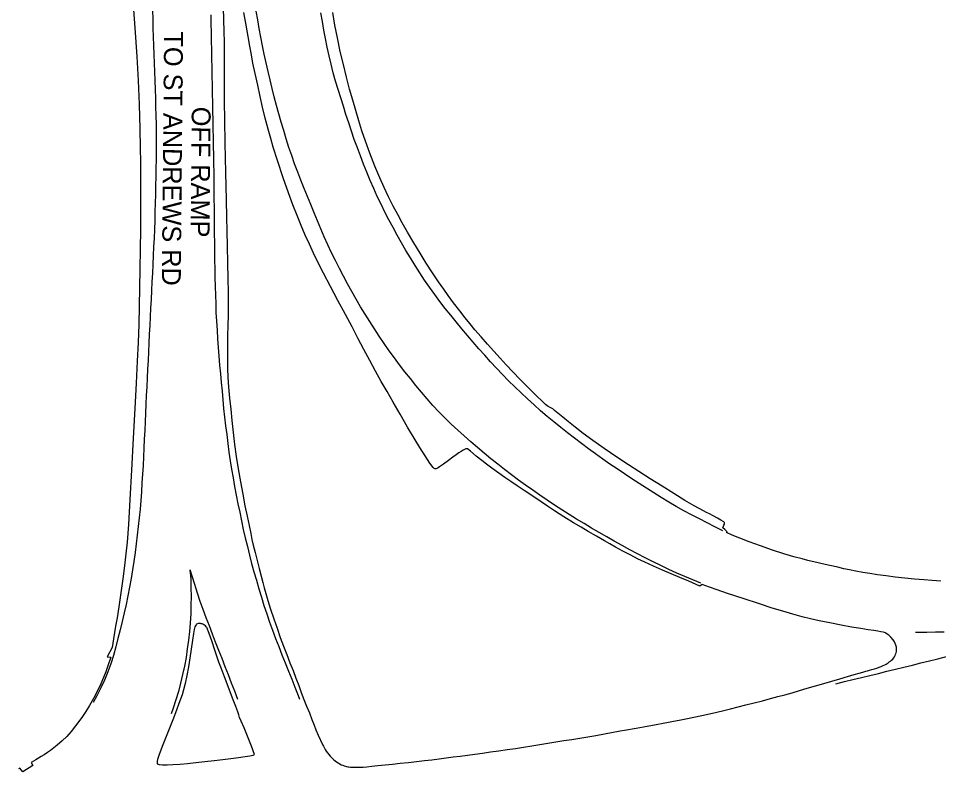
# Model space of a CAD drawing. Extents: x 1948091 to 1975253, y 787267 to 823306.
# Drawn here: x 1963660.8 to 1963923.8, y 804443.2 to 804657.4 of the extents above; entities that cross this region are included whole.
import ezdxf

# ---------------------------------------------------------------- set-up
doc = ezdxf.new("R2010")
doc.units = 0
for name, color, linetype in [('RD_EX_Conc', 7, 'Continuous'), ('RD_EX_Pavement_Markings', 7, 'Continuous'), ('RD_EX_Road', 7, 'Continuous'), ('RD_TX_RoadID', 7, 'Continuous')]:
    doc.layers.add(name, color=color, linetype=linetype)

msp = doc.modelspace()

# ---------------------------------------------------------------- linework, layer by layer
at = {"layer": 'RD_EX_Conc'}
msp.add_lwpolyline([(1963728.27, 804447.25), (1963727.45, 804449.62), (1963726.31, 804452.43), (1963725.29, 804454.8), (1963724.45, 804456.76), (1963724.02, 804457.81), (1963723.9, 804458.15), (1963723.79, 804458.58), (1963723.5, 804459.43), (1963722.95, 804460.9), (1963722.01, 804463.35), (1963720.76, 804466.62), (1963719.67, 804469.45), (1963718.82, 804471.67), (1963718.13, 804473.59), (1963717.54, 804475.33), (1963716.88, 804477.27), (1963716.17, 804479.37), (1963715.59, 804481.04), (1963715.17, 804482.21), (1963714.86, 804483.01), (1963714.75, 804483.28), (1963714.63, 804483.5), (1963714.47, 804483.71), (1963714.27, 804483.92), (1963714.02, 804484.11), (1963713.77, 804484.28), (1963713.52, 804484.42), (1963713.29, 804484.52), (1963713.07, 804484.58), (1963712.86, 804484.62), (1963712.64, 804484.64), (1963712.42, 804484.64), (1963712.19, 804484.61), (1963711.96, 804484.55), (1963711.75, 804484.43), (1963711.57, 804484.24), (1963711.4, 804484), (1963711.24, 804483.69), (1963711.12, 804483.32), (1963711.01, 804482.9), (1963710.84, 804481.8), (1963710.58, 804479.92), (1963710.23, 804477.31), (1963709.85, 804474.7), (1963709.46, 804472.22), (1963708.99, 804469.8), (1963708.48, 804467.5), (1963708, 804465.65), (1963707.57, 804464.24), (1963707.15, 804463), (1963706.71, 804461.78), (1963706, 804459.87), (1963704.98, 804457.16), (1963703.65, 804453.77), (1963702.1, 804449.96), (1963701.03, 804447.27), (1963700.54, 804445.83), (1963700.44, 804445.32), (1963700.43, 804444.9), (1963700.52, 804444.58), (1963701.06, 804444.4), (1963701.99, 804444.31), (1963703.3, 804444.3), (1963704.99, 804444.37), (1963706.97, 804444.51), (1963709.15, 804444.69), (1963711.54, 804444.93), (1963714.13, 804445.21), (1963716.75, 804445.51), (1963719.23, 804445.81), (1963721.56, 804446.1), (1963723.75, 804446.37), (1963725.62, 804446.63), (1963726.99, 804446.87), (1963727.88, 804447.07)], close=True, dxfattribs=at)
at = {"layer": 'RD_EX_Pavement_Markings'}
for points in [[(1963699.17, 804659.64), (1963699.23, 804657.14), (1963699.28, 804654.64), (1963699.34, 804652.14), (1963699.43, 804649.64), (1963699.52, 804647.14), (1963699.61, 804644.65), (1963699.7, 804642.15), (1963699.78, 804639.65), (1963699.87, 804637.15), (1963699.95, 804634.65), (1963700.03, 804632.15), (1963700.08, 804629.65), (1963700.14, 804627.15), (1963700.19, 804624.66), (1963700.19, 804622.16), (1963700.16, 804619.66), (1963700.14, 804617.16), (1963700.1, 804614.66), (1963700.05, 804612.16), (1963700, 804609.66), (1963699.95, 804607.16), (1963699.9, 804604.66), (1963699.84, 804602.16), (1963699.79, 804599.66), (1963699.69, 804597.16), (1963699.58, 804594.66), (1963699.47, 804592.17), (1963699.36, 804589.67), (1963699.24, 804587.17), (1963699.11, 804584.68), (1963698.98, 804582.18), (1963698.86, 804579.68), (1963698.73, 804577.18), (1963698.61, 804574.69), (1963698.48, 804572.19), (1963698.36, 804569.69), (1963698.23, 804567.2), (1963698.11, 804564.7), (1963697.99, 804562.2), (1963697.87, 804559.71), (1963697.74, 804557.21), (1963697.62, 804554.71), (1963697.5, 804552.22), (1963697.37, 804549.72), (1963697.25, 804547.22), (1963697.13, 804544.73), (1963697.02, 804542.23), (1963696.91, 804539.73), (1963696.79, 804537.24), (1963696.68, 804534.74), (1963696.57, 804532.24), (1963696.43, 804529.75), (1963696.27, 804527.25), (1963696.12, 804524.76), (1963695.95, 804522.26), (1963695.77, 804519.77), (1963695.58, 804517.28), (1963695.32, 804514.79), (1963695.06, 804512.3), (1963694.79, 804509.82), (1963694.48, 804507.34), (1963694.17, 804504.86), (1963693.8, 804502.38), (1963693.42, 804499.91), (1963693.02, 804497.45), (1963692.6, 804494.98), (1963692.12, 804492.53), (1963691.6, 804490.08), (1963691.05, 804487.64), (1963690.46, 804485.21), (1963689.86, 804482.79), (1963689.26, 804480.36), (1963688.64, 804477.94), (1963687.99, 804475.53), (1963687.23, 804473.14), (1963686.36, 804470.8), (1963685.4, 804468.49), (1963684.35, 804466.22), (1963683.19, 804464.01), (1963682.15, 804462.09)], [(1963715.77, 804658.39), (1963715.82, 804655.89), (1963715.88, 804653.39), (1963715.93, 804650.89), (1963715.98, 804648.39), (1963716.04, 804645.89), (1963716.09, 804643.39), (1963716.14, 804640.89), (1963716.18, 804638.39), (1963716.23, 804635.89), (1963716.27, 804633.39), (1963716.32, 804630.89), (1963716.36, 804628.39), (1963716.41, 804625.89), (1963716.45, 804623.4), (1963716.5, 804620.9), (1963716.54, 804618.4), (1963716.59, 804615.9), (1963716.63, 804613.4), (1963716.66, 804610.9), (1963716.68, 804608.4), (1963716.7, 804605.9), (1963716.72, 804603.4), (1963716.74, 804600.9), (1963716.77, 804598.4), (1963716.79, 804595.9), (1963716.81, 804593.4), (1963716.84, 804590.9), (1963716.86, 804588.4), (1963716.91, 804585.9), (1963716.98, 804583.4), (1963717.06, 804580.9), (1963717.13, 804578.4), (1963717.21, 804575.9), (1963717.28, 804573.4), (1963717.42, 804570.91), (1963717.58, 804568.41), (1963717.74, 804565.92), (1963717.9, 804563.42), (1963718.07, 804560.93), (1963718.29, 804558.44), (1963718.53, 804555.95), (1963718.76, 804553.46), (1963719, 804550.98), (1963719.23, 804548.49), (1963719.47, 804546), (1963719.73, 804543.51), (1963720.04, 804541.03), (1963720.35, 804538.55), (1963720.65, 804536.07), (1963720.96, 804533.59), (1963721.36, 804531.12), (1963721.76, 804528.66), (1963722.16, 804526.19), (1963722.58, 804523.72), (1963723.08, 804521.28), (1963723.57, 804518.83), (1963724.07, 804516.38), (1963724.56, 804513.93), (1963725.06, 804511.48), (1963725.65, 804509.05), (1963726.25, 804506.62), (1963726.85, 804504.19), (1963727.45, 804501.77), (1963728.1, 804499.35), (1963728.82, 804496.96), (1963729.54, 804494.57), (1963730.26, 804492.17), (1963730.98, 804489.78), (1963731.77, 804487.41), (1963732.61, 804485.06), (1963733.46, 804482.71), (1963734.31, 804480.36), (1963735.22, 804478.03), (1963736.14, 804475.7), (1963737.07, 804473.38), (1963737.99, 804471.06), (1963738.91, 804468.73), (1963739.83, 804466.41), (1963740.75, 804464.08), (1963741.18, 804463)], [(1963855.85, 804496.14), (1963853.53, 804497.09), (1963851.22, 804498.05), (1963848.93, 804499.05), (1963846.65, 804500.07), (1963844.41, 804501.17), (1963842.17, 804502.28), (1963839.93, 804503.4), (1963837.71, 804504.54), (1963835.49, 804505.7), (1963833.3, 804506.9), (1963831.1, 804508.1), (1963828.93, 804509.34), (1963826.77, 804510.58), (1963824.62, 804511.87), (1963822.48, 804513.16), (1963820.34, 804514.45), (1963818.22, 804515.77), (1963816.09, 804517.09), (1963814, 804518.46), (1963811.92, 804519.85), (1963809.86, 804521.25), (1963807.8, 804522.68), (1963805.75, 804524.11), (1963803.73, 804525.57), (1963801.71, 804527.05), (1963799.73, 804528.58), (1963797.77, 804530.12), (1963795.81, 804531.68), (1963793.88, 804533.27), (1963791.97, 804534.88), (1963790.09, 804536.53), (1963788.21, 804538.18), (1963786.35, 804539.84), (1963784.49, 804541.52), (1963782.72, 804543.28), (1963780.96, 804545.06), (1963779.27, 804546.9), (1963777.6, 804548.76), (1963775.99, 804550.67), (1963774.39, 804552.59), (1963772.83, 804554.54), (1963771.26, 804556.5), (1963769.76, 804558.49), (1963768.26, 804560.49), (1963766.78, 804562.51), (1963765.36, 804564.56), (1963763.95, 804566.63), (1963762.59, 804568.72), (1963761.23, 804570.82), (1963759.91, 804572.95), (1963758.6, 804575.07), (1963757.32, 804577.22), (1963756.06, 804579.38), (1963754.84, 804581.57), (1963753.69, 804583.78), (1963752.53, 804586), (1963751.43, 804588.24), (1963750.32, 804590.48), (1963749.26, 804592.75), (1963748.2, 804595.01), (1963747.21, 804597.31), (1963746.25, 804599.62), (1963745.3, 804601.93), (1963744.34, 804604.24), (1963743.39, 804606.55), (1963742.44, 804608.86), (1963741.53, 804611.19), (1963740.63, 804613.52), (1963739.75, 804615.86), (1963738.94, 804618.23), (1963738.14, 804620.59), (1963737.36, 804622.97), (1963736.62, 804625.36), (1963735.88, 804627.75), (1963735.22, 804630.15), (1963734.56, 804632.57), (1963733.89, 804634.98), (1963733.31, 804637.41), (1963732.73, 804639.84), (1963732.17, 804642.27), (1963731.62, 804644.71), (1963731.08, 804647.15), (1963730.6, 804649.61), (1963730.12, 804652.06), (1963729.64, 804654.52), (1963729.21, 804656.98), (1963728.78, 804659.44)], [(1963862.09, 804511.12), (1963859.86, 804512.25), (1963857.63, 804513.38), (1963855.4, 804514.51), (1963853.19, 804515.67), (1963850.98, 804516.83), (1963848.79, 804518.06), (1963846.63, 804519.3), (1963844.5, 804520.62), (1963842.38, 804521.93), (1963840.27, 804523.28), (1963838.17, 804524.63), (1963836.06, 804525.98), (1963833.98, 804527.36), (1963831.91, 804528.76), (1963829.84, 804530.17), (1963827.79, 804531.59), (1963825.76, 804533.06), (1963823.73, 804534.52), (1963821.72, 804536.01), (1963819.74, 804537.53), (1963817.76, 804539.06), (1963815.8, 804540.61), (1963813.84, 804542.17), (1963811.93, 804543.77), (1963810.04, 804545.4), (1963808.17, 804547.07), (1963806.33, 804548.76), (1963804.49, 804550.45), (1963802.69, 804552.19), (1963800.9, 804553.93), (1963799.16, 804555.73), (1963797.45, 804557.55), (1963795.74, 804559.38), (1963794.07, 804561.24), (1963792.4, 804563.1), (1963790.76, 804564.98), (1963789.15, 804566.89), (1963787.54, 804568.8), (1963785.94, 804570.73), (1963784.37, 804572.67), (1963782.8, 804574.62), (1963781.28, 804576.61), (1963779.79, 804578.61), (1963778.32, 804580.63), (1963776.9, 804582.69), (1963775.51, 804584.77), (1963774.18, 804586.88), (1963772.85, 804589), (1963771.56, 804591.14), (1963770.31, 804593.3), (1963769.06, 804595.47), (1963767.88, 804597.68), (1963766.7, 804599.88), (1963765.56, 804602.11), (1963764.45, 804604.34), (1963763.36, 804606.59), (1963762.34, 804608.88), (1963761.33, 804611.16), (1963760.38, 804613.48), (1963759.45, 804615.8), (1963758.54, 804618.12), (1963757.67, 804620.47), (1963756.8, 804622.81), (1963755.99, 804625.18), (1963755.2, 804627.55), (1963754.42, 804629.93), (1963753.67, 804632.31), (1963752.91, 804634.69), (1963752.16, 804637.08), (1963751.47, 804639.48), (1963750.77, 804641.88), (1963750.16, 804644.3), (1963749.59, 804646.74), (1963749.07, 804649.18), (1963748.57, 804651.63), (1963748.07, 804654.08), (1963747.67, 804656.55), (1963747.28, 804659.02)], [(1963709.83, 804499.84), (1963710.08, 804497.35), (1963710.14, 804494.85), (1963710.15, 804492.36), (1963710.11, 804489.86), (1963710.06, 804487.36), (1963709.89, 804484.86), (1963709.7, 804482.37), (1963709.4, 804479.89), (1963709.09, 804477.41), (1963708.72, 804474.93), (1963708.28, 804472.47), (1963707.72, 804470.04), (1963707.13, 804467.61), (1963706.53, 804465.18), (1963705.81, 804462.79), (1963705.02, 804460.42), (1963704.44, 804458.87)], [(1963723.55, 804462.97), (1963722.64, 804465.3), (1963721.73, 804467.62), (1963720.82, 804469.95), (1963719.91, 804472.28), (1963719, 804474.61), (1963718.09, 804476.94), (1963717.18, 804479.26), (1963716.27, 804481.59), (1963715.39, 804483.93), (1963714.5, 804486.27), (1963713.61, 804488.6), (1963712.76, 804490.95), (1963712.02, 804493.34), (1963711.27, 804495.72), (1963710.52, 804498.11), (1963709.94, 804499.96)], [(1963925.35, 804482.19), (1963922.85, 804482.14), (1963920.36, 804482.08), (1963917.86, 804482.03), (1963917.15, 804482.02)], [(1963894.42, 804467.43), (1963896.85, 804468.03), (1963899.28, 804468.62), (1963901.71, 804469.21), (1963904.14, 804469.81), (1963906.57, 804470.4), (1963908.99, 804470.99), (1963911.42, 804471.59), (1963913.85, 804472.18), (1963916.28, 804472.77), (1963918.71, 804473.37), (1963921.14, 804473.96), (1963923.56, 804474.58), (1963925.98, 804475.21)]]:
    msp.add_lwpolyline(points, dxfattribs=at)
at = {"layer": 'RD_EX_Road'}
for points in [[(1963693.39, 804663.85), (1963694.11, 804654.74), (1963694.68, 804646.55), (1963695.03, 804639.68), (1963695.3, 804632.78), (1963695.5, 804625.85), (1963695.62, 804620.42), (1963695.67, 804616.29), (1963695.7, 804610.79), (1963695.73, 804603.8), (1963695.71, 804597.27), (1963695.64, 804591.46), (1963695.56, 804585.89), (1963695.45, 804580.49), (1963695.34, 804575.21), (1963695.21, 804570.03), (1963695.03, 804564.85), (1963694.78, 804559.52), (1963694.45, 804553.28), (1963694.05, 804545.99), (1963693.59, 804537.59), (1963693.11, 804528.37), (1963692.67, 804520.02), (1963692.27, 804512.94), (1963691.9, 804507.84), (1963691.54, 804504.52), (1963691.13, 804501.14), (1963690.65, 804497.4), (1963690.09, 804493.42), (1963689.48, 804489.39), (1963689, 804486.27), (1963688.61, 804483.89), (1963688.03, 804480.23), (1963687.65, 804477.79)], [(1963719.29, 804660.65), (1963719.41, 804656.86), (1963719.5, 804653.8), (1963719.57, 804650.52), (1963719.61, 804646.06), (1963719.63, 804641.42), (1963719.62, 804637.58), (1963719.63, 804633.57), (1963719.68, 804628.4), (1963719.8, 804621.79), (1963719.97, 804613.43), (1963720.15, 804605.61), (1963720.25, 804600.59), (1963720.34, 804596.72), (1963720.47, 804592.32), (1963720.6, 804587.68), (1963720.7, 804583.08), (1963720.77, 804579.23), (1963720.8, 804576.83), (1963720.8, 804575.3), (1963720.78, 804574.04), (1963720.74, 804572.44), (1963720.67, 804569.87), (1963720.6, 804566.68), (1963720.57, 804563.21), (1963720.56, 804559.95), (1963720.59, 804557.39), (1963720.69, 804554.96), (1963720.89, 804552.09), (1963721.16, 804548.97), (1963721.48, 804545.79), (1963721.82, 804542.55), (1963722.18, 804539.19), (1963722.59, 804535.77), (1963723.09, 804532.31), (1963723.66, 804528.78), (1963724.28, 804525.11), (1963724.93, 804521.52), (1963725.57, 804518.24), (1963726.19, 804515.26), (1963726.74, 804512.6), (1963727.2, 804510.36), (1963727.56, 804508.65), (1963727.93, 804507), (1963728.43, 804504.93), (1963729.01, 804502.63), (1963729.62, 804500.29), (1963730.19, 804498.13), (1963730.66, 804496.37), (1963731.08, 804494.79), (1963731.52, 804493.17), (1963732.08, 804491.23), (1963732.89, 804488.73), (1963733.81, 804485.98), (1963734.73, 804483.29), (1963735.65, 804480.68), (1963736.58, 804478.17), (1963737.5, 804475.75), (1963738.42, 804473.43), (1963739.3, 804471.2), (1963740.13, 804469.05), (1963740.91, 804466.97), (1963741.66, 804464.94), (1963742.42, 804462.96), (1963743.19, 804461), (1963743.96, 804459.08), (1963744.71, 804457.22), (1963745.35, 804455.57), (1963745.81, 804454.3), (1963746.48, 804452.71), (1963747.72, 804450.11), (1963747.84, 804449.88), (1963748, 804449.57), (1963748.22, 804449.18), (1963748.48, 804448.7), (1963748.79, 804448.18), (1963749.14, 804447.68), (1963749.52, 804447.19), (1963749.94, 804446.71), (1963750.39, 804446.26), (1963750.84, 804445.84), (1963751.29, 804445.46), (1963751.75, 804445.12), (1963752.21, 804444.81), (1963752.65, 804444.55), (1963753.07, 804444.32), (1963753.48, 804444.14), (1963753.87, 804443.99), (1963754.24, 804443.88), (1963754.59, 804443.79), (1963754.93, 804443.72), (1963755.28, 804443.68), (1963755.68, 804443.64), (1963756.14, 804443.61), (1963756.64, 804443.59), (1963757.17, 804443.57), (1963757.68, 804443.57), (1963758.18, 804443.57), (1963758.67, 804443.58), (1963759.33, 804443.62), (1963760.37, 804443.71), (1963761.78, 804443.85), (1963763.57, 804444.04), (1963765.59, 804444.25), (1963767.71, 804444.48), (1963769.94, 804444.72), (1963772.27, 804444.98), (1963774.6, 804445.23), (1963776.84, 804445.49), (1963778.97, 804445.75), (1963781.01, 804446), (1963783.01, 804446.26), (1963785.04, 804446.53), (1963787.08, 804446.79), (1963789.16, 804447.06), (1963791.28, 804447.35), (1963793.48, 804447.65), (1963795.76, 804447.96), (1963798.11, 804448.29), (1963800.49, 804448.63), (1963802.85, 804448.98), (1963805.19, 804449.34), (1963807.5, 804449.71), (1963809.8, 804450.07), (1963812.1, 804450.44), (1963814.39, 804450.81), (1963816.68, 804451.18), (1963818.96, 804451.54), (1963821.26, 804451.92), (1963823.56, 804452.31), (1963825.86, 804452.7), (1963828.31, 804453.13), (1963832.81, 804453.94), (1963834.04, 804454.17), (1963837.31, 804454.77), (1963840.45, 804455.35), (1963843.05, 804455.83), (1963845.1, 804456.21), (1963846.6, 804456.48), (1963847.97, 804456.74), (1963849.63, 804457.05), (1963851.57, 804457.44), (1963853.8, 804457.88), (1963856.11, 804458.36), (1963858.31, 804458.84), (1963860.39, 804459.31), (1963862.36, 804459.79), (1963864.34, 804460.28), (1963866.45, 804460.8), (1963868.69, 804461.37), (1963871.06, 804461.97), (1963873.44, 804462.58), (1963875.71, 804463.18), (1963877.85, 804463.75), (1963879.87, 804464.31), (1963881.88, 804464.88), (1963884.01, 804465.48), (1963886.25, 804466.13), (1963888.6, 804466.81), (1963890.97, 804467.51), (1963893.28, 804468.19), (1963895.53, 804468.84), (1963897.72, 804469.48), (1963899.65, 804470.04), (1963901.11, 804470.46), (1963902.11, 804470.75), (1963902.65, 804470.89), (1963903.01, 804470.99), (1963903.47, 804471.12), (1963904.05, 804471.27), (1963904.72, 804471.46), (1963905.44, 804471.67), (1963906.11, 804471.89), (1963906.75, 804472.12), (1963907.35, 804472.37), (1963907.89, 804472.61), (1963908.36, 804472.83), (1963908.76, 804473.04), (1963909.08, 804473.24), (1963909.37, 804473.43), (1963909.68, 804473.65), (1963909.99, 804473.89), (1963910.32, 804474.15), (1963910.64, 804474.44), (1963910.92, 804474.75), (1963911.15, 804475.1), (1963911.33, 804475.48), (1963911.48, 804475.86), (1963911.6, 804476.24), (1963911.69, 804476.6), (1963911.74, 804476.94), (1963911.76, 804477.27), (1963911.75, 804477.59), (1963911.71, 804477.88), (1963911.64, 804478.16), (1963911.53, 804478.47), (1963911.35, 804478.88), (1963911.12, 804479.37), (1963910.82, 804479.96), (1963910.11, 804480.75), (1963909.54, 804481.28), (1963909.08, 804481.62), (1963908.71, 804481.86), (1963908.54, 804481.96), (1963908.34, 804482.04), (1963907.89, 804482.17), (1963907.28, 804482.29), (1963906.41, 804482.45), (1963905.21, 804482.64), (1963903.62, 804482.86), (1963901.55, 804483.17), (1963898.91, 804483.63), (1963895.89, 804484.19), (1963892.7, 804484.81), (1963889.68, 804485.43), (1963887.18, 804485.98), (1963884.8, 804486.56), (1963882.13, 804487.27), (1963879.23, 804488.11), (1963876.19, 804489.05), (1963872.56, 804490.22), (1963867.89, 804491.74), (1963863.44, 804493.22), (1963860.48, 804494.23), (1963858.3, 804495), (1963856.16, 804495.76), (1963855.56, 804495.28), (1963854.44, 804495.77), (1963852.37, 804496.68), (1963849.85, 804497.77), (1963847.39, 804498.79), (1963844.89, 804499.84), (1963842.27, 804501.01), (1963839.8, 804502.15), (1963837.77, 804503.13), (1963835.8, 804504.12), (1963833.53, 804505.32), (1963831.39, 804506.47), (1963829.84, 804507.34), (1963828.26, 804508.25), (1963826, 804509.55), (1963823.61, 804510.94), (1963821.59, 804512.11), (1963819.45, 804513.39), (1963816.68, 804515.11), (1963813.98, 804516.84), (1963812.03, 804518.12), (1963810.19, 804519.37), (1963807.82, 804520.95), (1963805.37, 804522.57), (1963803.3, 804523.94), (1963801.5, 804525.15), (1963799.83, 804526.33), (1963798.1, 804527.58), (1963796.09, 804529.03), (1963794.57, 804530.14), (1963793.2, 804531.17), (1963791.6, 804532.44), (1963789.97, 804533.81), (1963789.13, 804534.55), (1963788.92, 804534.53), (1963788.69, 804534.48), (1963788.44, 804534.39), (1963787.89, 804534.12), (1963787.31, 804533.77), (1963786.69, 804533.36), (1963785.92, 804532.81), (1963784.98, 804532.11), (1963783.74, 804531.2), (1963782.27, 804530.14), (1963781.14, 804529.36), (1963780.73, 804529.09), (1963780.4, 804528.92), (1963780.09, 804528.83), (1963779.82, 804528.84), (1963779.59, 804528.93), (1963779.31, 804529.18), (1963778.39, 804530.42), (1963777.05, 804532.53), (1963775.57, 804534.89), (1963774.22, 804537.06), (1963772.05, 804540.68), (1963769.89, 804544.4), (1963767.91, 804547.82), (1963766.16, 804550.83), (1963764.49, 804553.75), (1963762.87, 804556.66), (1963761.2, 804559.71), (1963759.5, 804562.91), (1963757.83, 804566.09), (1963756.17, 804569.3), (1963754.27, 804572.9), (1963752.13, 804576.9), (1963750.02, 804580.88), (1963748.02, 804584.68), (1963746.41, 804587.84), (1963745.17, 804590.37), (1963743.97, 804592.9), (1963742.78, 804595.54), (1963741.6, 804598.28), (1963740.44, 804601.14), (1963739.24, 804604.19), (1963737.98, 804607.56), (1963736.48, 804611.85), (1963734.81, 804616.85), (1963733.63, 804620.62), (1963732.95, 804623.08), (1963732.21, 804625.79), (1963731.35, 804628.93), (1963730.58, 804632.03), (1963729.92, 804635.06), (1963729.2, 804638.3), (1963728.44, 804641.68), (1963727.83, 804644.58), (1963727.39, 804646.99), (1963726.94, 804649.51), (1963726.46, 804652.27), (1963725.9, 804655.45), (1963725.27, 804659.06)], [(1963924.36, 804496.74), (1963921.96, 804496.91), (1963919.5, 804497.08), (1963916.92, 804497.28), (1963914.15, 804497.55), (1963911.36, 804497.86), (1963908.75, 804498.21), (1963906.33, 804498.56), (1963904.13, 804498.9), (1963902.09, 804499.24), (1963900.13, 804499.59), (1963898.32, 804499.94), (1963896.7, 804500.28), (1963894.93, 804500.68), (1963892.7, 804501.2), (1963890.52, 804501.7), (1963888.94, 804502.06), (1963887.65, 804502.35), (1963886.37, 804502.65), (1963884.74, 804503.07), (1963882.42, 804503.7), (1963879.54, 804504.55), (1963876.28, 804505.61), (1963872.9, 804506.77), (1963869.67, 804507.92), (1963867, 804508.95), (1963864.81, 804509.85), (1963863.14, 804510.58), (1963863.32, 804510.83), (1963862.64, 804511.47), (1963862.14, 804511.94), (1963862.28, 804512.38), (1963862.43, 804512.7), (1963862.54, 804512.97), (1963862.59, 804513.18), (1963862.59, 804513.35), (1963862.53, 804513.49), (1963862.4, 804513.64), (1963862.2, 804513.8), (1963861.58, 804514.16), (1963860.61, 804514.71), (1963859.37, 804515.4), (1963858.33, 804515.94), (1963857.46, 804516.35), (1963856.54, 804516.81), (1963853.91, 804518.22), (1963851.24, 804519.79), (1963848.08, 804521.76), (1963844.74, 804523.84), (1963841.33, 804525.97), (1963838.14, 804528), (1963835.15, 804529.94), (1963831.82, 804532.14), (1963828.19, 804534.58), (1963824.96, 804536.87), (1963822.23, 804538.92), (1963819.92, 804540.7), (1963818, 804542.22), (1963816.35, 804543.56), (1963814.99, 804544.73), (1963814.05, 804545.49), (1963813.5, 804545.89), (1963812.92, 804546.24), (1963812.24, 804546.63), (1963811.46, 804547.2), (1963810.49, 804548.07), (1963808.83, 804549.68), (1963806.51, 804551.99), (1963804.23, 804554.29), (1963802.13, 804556.48), (1963800.21, 804558.51), (1963798.44, 804560.42), (1963796.65, 804562.39), (1963794.82, 804564.42), (1963793.03, 804566.48), (1963791.29, 804568.52), (1963789.79, 804570.31), (1963788.46, 804571.9), (1963786.91, 804573.87), (1963785.15, 804576.21), (1963783.64, 804578.28), (1963782.37, 804580.07), (1963780.88, 804582.22), (1963779.12, 804584.79), (1963777.34, 804587.51), (1963775.58, 804590.34), (1963773.8, 804593.32), (1963772.03, 804596.36), (1963770.51, 804599.05), (1963769.22, 804601.39), (1963767.92, 804603.83), (1963766.58, 804606.43), (1963765.3, 804609.1), (1963764.06, 804611.89), (1963762.69, 804615.2), (1963761.22, 804618.96), (1963759.98, 804622.36), (1963758.99, 804625.31), (1963758.08, 804628.19), (1963757.22, 804631.08), (1963756.35, 804634.08), (1963755.45, 804637.22), (1963754.56, 804640.6), (1963753.67, 804644.24), (1963752.8, 804648), (1963751.98, 804651.82), (1963751.26, 804655.51), (1963750.65, 804659.07)], [(1963687.65, 804477.79), (1963686.2, 804475.11), (1963687.24, 804475), (1963686.42, 804472.57), (1963685.79, 804470.81), (1963685.16, 804469.26), (1963684.36, 804467.41), (1963683.39, 804465.37), (1963682.28, 804463.24), (1963681.15, 804461.22), (1963680.12, 804459.54), (1963679.14, 804458.06), (1963678.12, 804456.66), (1963677.15, 804455.42), (1963675.86, 804453.81), (1963674.62, 804452.4), (1963673.35, 804451.17), (1963671.87, 804449.91), (1963669.97, 804448.4), (1963669.16, 804447.77), (1963668.16, 804447.15), (1963667.33, 804446.64), (1963666.53, 804446.15), (1963665.84, 804445.73), (1963665.12, 804445.29), (1963664.49, 804444.91), (1963664.9, 804444.07), (1963662.05, 804442.3), (1963661.22, 804443.33), (1963660.82, 804443.1)]]:
    msp.add_lwpolyline(points, dxfattribs=at)

# ---------------------------------------------------------------- texts
at = {"layer": 'RD_TX_RoadID'}
for s, p in [('TO ST ANDREWS RD', (1963702.47, 804653.7)), ('OFF RAMP', (1963710.37, 804632.2))]:
    msp.add_text(s, height=5.4, rotation=269.4815, dxfattribs=at).set_placement(p)

doc.saveas('drawing.dxf')
